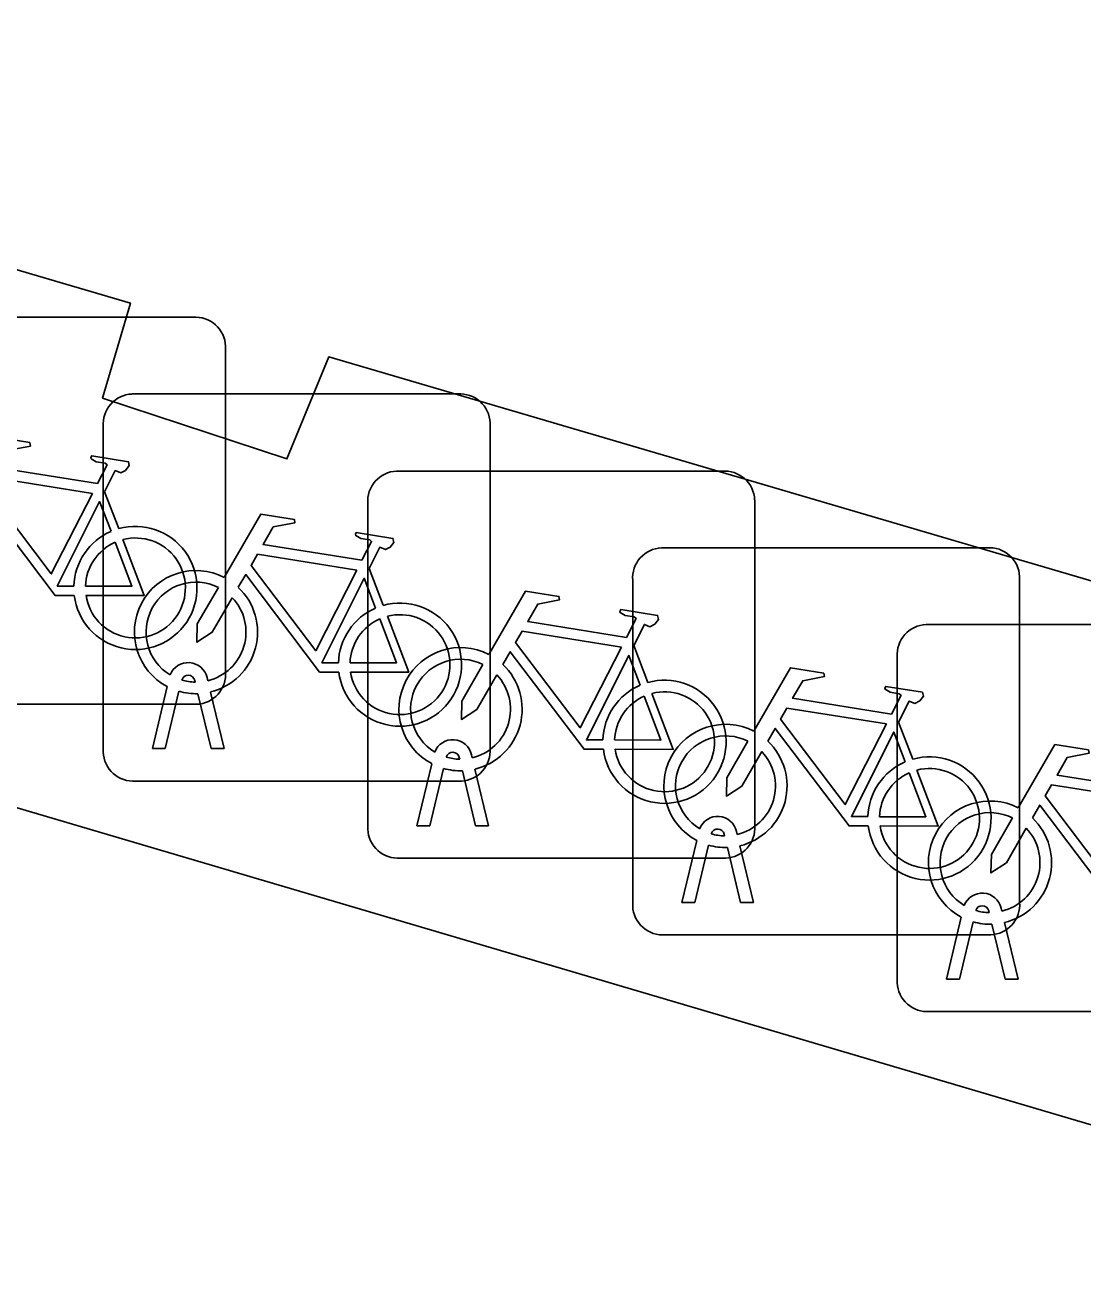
# Model space of a CAD drawing. Extents: x 161772 to 163126, y 383092 to 383917.
# Drawn here: x 163024.452 to 163027.183, y 383666.177 to 383669.425 of the extents above; entities that cross this region are included whole.
import ezdxf

# ---------------------------------------------------------------- set-up
doc = ezdxf.new("R2010")
doc.units = 0
for name, color, linetype in [('IMGEO_Erf', 7, 'Continuous'), ('IMGEO_Fietsenrek', 7, 'Continuous'), ('IMGEO_Pand', 7, 'Continuous'), ('IMGEO_Voetpad_open', 7, 'Continuous')]:
    doc.layers.add(name, color=color, linetype=linetype)

msp = doc.modelspace()

# ---------------------------------------------------------------- linework, layer by layer
at = {"layer": 'IMGEO_Erf'}
for points in [[(162987.675, 383678.251), (163042.67, 383662.024)], [(163036.67, 383665.206), (163031.122, 383666.836), (163031.043, 383666.569), (163030.672, 383666.679), (163030.751, 383666.949), (163025.236, 383668.569), (163025.128, 383668.306), (163024.652, 383668.463), (163024.724, 383668.708), (163019.196, 383670.333), (163019.125, 383670.09), (163018.79, 383670.188), (163018.873, 383670.469), (163013.258, 383672.119), (163013.179, 383671.851), (163012.778, 383671.969), (163012.866, 383672.27), (163007.28, 383673.912), (163007.206, 383673.662), (163006.811, 383673.778), (163006.882, 383674.017), (163001.362, 383675.639)]]:
    msp.add_lwpolyline(points, dxfattribs=at)
at = {"layer": 'IMGEO_Fietsenrek'}
for p, q in [((163024.0449, 383668.6715), (163024.8858, 383668.6715)), ((163024.8858, 383668.6715), (163024.0449, 383668.6715)), ((163024.9695, 383668.5971), (163024.9695, 383667.7562)), ((163024.9695, 383667.7562), (163024.9695, 383668.5971)), ((163024.7279, 383668.4735), (163025.5688, 383668.4735)), ((163025.5688, 383668.4735), (163024.7279, 383668.4735)), ((163025.6525, 383668.3991), (163025.6525, 383667.5582)), ((163025.6525, 383667.5582), (163025.6525, 383668.3991)), ((163024.6535, 383667.5489), (163024.6535, 383668.3898)), ((163024.6535, 383668.3898), (163024.6535, 383667.5489)), ((163025.4109, 383668.2745), (163026.2518, 383668.2745)), ((163026.2518, 383668.2745), (163025.4109, 383668.2745)), ((163024.6572, 383668.2212), (163024.6935, 383668.126)), ((163025.3365, 383667.3499), (163025.3365, 383668.1908)), ((163025.3365, 383668.1908), (163025.3365, 383667.3499)), ((163026.3355, 383668.2001), (163026.3355, 383667.3592)), ((163026.3355, 383667.3592), (163026.3355, 383668.2001)), ((163026.0949, 383668.0765), (163026.9358, 383668.0765)), ((163026.9358, 383668.0765), (163026.0949, 383668.0765)), ((163025.3402, 383668.0232), (163025.3765, 383667.928)), ((163026.0205, 383667.1519), (163026.0205, 383667.9928)), ((163026.0205, 383667.9928), (163026.0205, 383667.1519)), ((163027.0195, 383668.0021), (163027.0195, 383667.1612)), ((163027.0195, 383667.1612), (163027.0195, 383668.0021)), ((163026.7779, 383667.8785), (163027.6188, 383667.8785)), ((163027.6188, 383667.8785), (163026.7779, 383667.8785)), ((163026.0232, 383667.8242), (163026.0595, 383667.729)), ((163026.7035, 383666.9539), (163026.7035, 383667.7948)), ((163026.7035, 383667.7948), (163026.7035, 383666.9539)), ((163024.7805, 383667.5583), (163024.8188, 383667.7183)), ((163024.8909, 383667.7299), (163024.8899, 383667.7342)), ((163024.9216, 383667.7414), (163024.9234, 383667.7335)), ((163024.8492, 383667.7061), (163024.8139, 383667.5583)), ((163024.932, 383667.5583), (163024.8981, 383667.7)), ((163024.9304, 383667.7043), (163024.9654, 383667.5583)), ((163024.8951, 383667.6725), (163024.0542, 383667.6725)), ((163024.0542, 383667.6725), (163024.8951, 383667.6725)), ((163026.7072, 383667.6262), (163026.7435, 383667.531)), ((163024.8139, 383667.5583), (163024.7805, 383667.5583)), ((163024.9654, 383667.5583), (163024.932, 383667.5583)), ((163025.4635, 383667.3593), (163025.5018, 383667.5193)), ((163025.5739, 383667.5309), (163025.5729, 383667.5352)), ((163025.6046, 383667.5424), (163025.6064, 383667.5345)), ((163025.5322, 383667.5071), (163025.4969, 383667.3593)), ((163025.615, 383667.3593), (163025.5811, 383667.501)), ((163025.6134, 383667.5053), (163025.6484, 383667.3593)), ((163025.5781, 383667.4745), (163024.7372, 383667.4745)), ((163024.7372, 383667.4745), (163025.5781, 383667.4745)), ((163025.4969, 383667.3593), (163025.4635, 383667.3593)), ((163025.6484, 383667.3593), (163025.615, 383667.3593)), ((163026.2579, 383667.3329), (163026.2569, 383667.3372)), ((163026.2886, 383667.3444), (163026.2904, 383667.3365)), ((163026.1475, 383667.1613), (163026.1858, 383667.3213)), ((163026.2162, 383667.3091), (163026.1809, 383667.1613)), ((163026.299, 383667.1613), (163026.2651, 383667.303)), ((163026.2974, 383667.3073), (163026.3324, 383667.1613)), ((163026.2611, 383667.2755), (163025.4202, 383667.2755)), ((163025.4202, 383667.2755), (163026.2611, 383667.2755)), ((163026.1809, 383667.1613), (163026.1475, 383667.1613)), ((163026.3324, 383667.1613), (163026.299, 383667.1613)), ((163026.9409, 383667.1349), (163026.9399, 383667.1392)), ((163026.9716, 383667.1464), (163026.9734, 383667.1385)), ((163026.8305, 383666.9633), (163026.8688, 383667.1233)), ((163026.8992, 383667.1111), (163026.8639, 383666.9633)), ((163026.982, 383666.9633), (163026.9481, 383667.105)), ((163026.9804, 383667.1093), (163027.0154, 383666.9633)), ((163026.9451, 383667.0775), (163026.1042, 383667.0775)), ((163026.1042, 383667.0775), (163026.9451, 383667.0775)), ((163026.8639, 383666.9633), (163026.8305, 383666.9633)), ((163027.0154, 383666.9633), (163026.982, 383666.9633)), ((163027.6281, 383666.8795), (163026.7872, 383666.8795)), ((163026.7872, 383666.8795), (163027.6281, 383666.8795))]:
    msp.add_line(p, q, dxfattribs=at)
for points in [[(163024.2831, 383668.1982), (163024.3778, 383668.3617), (163024.464, 383668.3479), (163024.4657, 383668.3392), (163024.4096, 383668.3283), (163024.3834, 383668.283), (163024.6386, 383668.2422)], [(163024.6386, 383668.2422), (163024.6636, 383668.291), (163024.6585, 383668.295), (163024.6353, 383668.2987), (163024.6226, 383668.3062), (163024.6216, 383668.3093), (163024.6238, 383668.3139), (163024.7186, 383668.2988), (163024.7209, 383668.2885), (163024.7115, 383668.2761), (163024.6991, 383668.2697), (163024.6846, 383668.2759), (163024.6572, 383668.2212)], [(163024.6257, 383668.217), (163024.3689, 383668.258), (163024.3522, 383668.2292), (163024.5192, 383668.0089), (163024.6257, 383668.217)], [(163024.5788, 383667.9535), (163024.5291, 383667.9536), (163024.3384, 383668.2053), (163024.3194, 383668.1725)], [(163024.6737, 383668.119), (163024.6444, 383668.1958), (163024.535, 383667.9777), (163024.5777, 383667.9776)], [(163024.9661, 383668.0002), (163025.0608, 383668.1637), (163025.147, 383668.1499), (163025.1487, 383668.1412), (163025.0926, 383668.1303), (163025.0664, 383668.085), (163025.3216, 383668.0442)], [(163025.3216, 383668.0442), (163025.3466, 383668.093), (163025.3415, 383668.097), (163025.3183, 383668.1007), (163025.3056, 383668.1082), (163025.3046, 383668.1113), (163025.3068, 383668.1159), (163025.4016, 383668.1008), (163025.4039, 383668.0905), (163025.3945, 383668.0781), (163025.3821, 383668.0717), (163025.3676, 383668.0779), (163025.3402, 383668.0232)], [(163024.6077, 383667.9775), (163024.7276, 383667.9773), (163024.6844, 383668.0909)], [(163024.7042, 383668.0978), (163024.7592, 383667.9532), (163024.6091, 383667.9535)], [(163025.3087, 383668.019), (163025.0519, 383668.06), (163025.0352, 383668.0312), (163025.2022, 383667.8109), (163025.3087, 383668.019)], [(163025.2618, 383667.7555), (163025.2121, 383667.7556), (163025.0214, 383668.0073), (163025.0024, 383667.9745)], [(163024.9868, 383667.9477), (163024.9352, 383667.8585), (163024.8953, 383667.8325), (163024.8965, 383667.88), (163024.951, 383667.9742)], [(163025.3567, 383667.921), (163025.3274, 383667.9978), (163025.218, 383667.7797), (163025.2607, 383667.7796)], [(163025.6491, 383667.8012), (163025.7438, 383667.9647), (163025.83, 383667.9509), (163025.8317, 383667.9422), (163025.7756, 383667.9313), (163025.7494, 383667.886), (163026.0046, 383667.8452)], [(163026.0046, 383667.8452), (163026.0296, 383667.894), (163026.0245, 383667.898), (163026.0013, 383667.9017), (163025.9886, 383667.9092), (163025.9876, 383667.9123), (163025.9898, 383667.9169), (163026.0846, 383667.9018), (163026.0869, 383667.8915), (163026.0775, 383667.8791), (163026.0651, 383667.8727), (163026.0506, 383667.8789), (163026.0232, 383667.8242)], [(163025.2907, 383667.7795), (163025.4106, 383667.7793), (163025.3674, 383667.8929)], [(163025.3872, 383667.8998), (163025.4422, 383667.7552), (163025.2921, 383667.7555)], [(163025.9917, 383667.82), (163025.7349, 383667.861), (163025.7182, 383667.8322), (163025.8852, 383667.6119), (163025.9917, 383667.82)], [(163025.9448, 383667.5565), (163025.8951, 383667.5566), (163025.7044, 383667.8083), (163025.6854, 383667.7755)], [(163026.0397, 383667.722), (163026.0104, 383667.7988), (163025.901, 383667.5807), (163025.9437, 383667.5806)], [(163025.6698, 383667.7487), (163025.6182, 383667.6595), (163025.5783, 383667.6335), (163025.5795, 383667.681), (163025.634, 383667.7752)], [(163026.3331, 383667.6032), (163026.4278, 383667.7667), (163026.514, 383667.7529), (163026.5157, 383667.7442), (163026.4596, 383667.7333), (163026.4334, 383667.688), (163026.6886, 383667.6472)], [(163026.6886, 383667.6472), (163026.7136, 383667.696), (163026.7085, 383667.7), (163026.6853, 383667.7037), (163026.6726, 383667.7112), (163026.6716, 383667.7143), (163026.6738, 383667.7189), (163026.7686, 383667.7038), (163026.7709, 383667.6935), (163026.7615, 383667.6811), (163026.7491, 383667.6747), (163026.7346, 383667.6809), (163026.7072, 383667.6262)], [(163025.9737, 383667.5805), (163026.0936, 383667.5803), (163026.0504, 383667.6939)], [(163026.0702, 383667.7008), (163026.1252, 383667.5562), (163025.9751, 383667.5565)], [(163026.6757, 383667.622), (163026.4189, 383667.663), (163026.4022, 383667.6342), (163026.5692, 383667.4139), (163026.6757, 383667.622)], [(163026.6288, 383667.3585), (163026.5791, 383667.3586), (163026.3884, 383667.6103), (163026.3694, 383667.5775)], [(163026.7237, 383667.524), (163026.6944, 383667.6008), (163026.585, 383667.3827), (163026.6277, 383667.3826)], [(163026.3538, 383667.5507), (163026.3022, 383667.4615), (163026.2623, 383667.4355), (163026.2635, 383667.483), (163026.318, 383667.5772)], [(163027.0161, 383667.4052), (163027.1108, 383667.5687), (163027.197, 383667.5549), (163027.1987, 383667.5462), (163027.1426, 383667.5353), (163027.1164, 383667.49), (163027.3716, 383667.4492)], [(163026.6577, 383667.3825), (163026.7776, 383667.3823), (163026.7344, 383667.4959)], [(163026.7542, 383667.5028), (163026.8092, 383667.3582), (163026.6591, 383667.3585)], [(163027.3587, 383667.424), (163027.1019, 383667.465), (163027.0852, 383667.4362), (163027.2522, 383667.2159), (163027.3587, 383667.424)], [(163027.3118, 383667.1605), (163027.2621, 383667.1606), (163027.0714, 383667.4123), (163027.0524, 383667.3795)], [(163027.0368, 383667.3527), (163026.9852, 383667.2635), (163026.9453, 383667.2375), (163026.9465, 383667.285), (163027.001, 383667.3792)]]:
    msp.add_lwpolyline(points, dxfattribs=at)
for centre, radius, start, end in [((163024.8916, 383668.5938), 0.0779, 2.4484, 94.2845), ((163024.8916, 383668.5938), 0.0779, 2.4484, 94.2845), ((163024.7312, 383668.3956), 0.0779, 92.4484, 184.2845), ((163024.7312, 383668.3956), 0.0779, 92.4484, 184.2845), ((163025.5746, 383668.3958), 0.0779, 2.4484, 94.2845), ((163025.5746, 383668.3958), 0.0779, 2.4484, 94.2845), ((163025.4142, 383668.1966), 0.0779, 92.4484, 184.2845), ((163025.4142, 383668.1966), 0.0779, 92.4484, 184.2845), ((163026.2576, 383668.1968), 0.0779, 2.4484, 94.2845), ((163026.2576, 383668.1968), 0.0779, 2.4484, 94.2845), ((163024.7367, 383667.9729), 0.159, 113.3408, 178.3217), ((163024.7367, 383667.9729), 0.159, 187.0065, 105.7708), ((163024.7367, 383667.9729), 0.129, 113.923, 177.9556), ((163024.7367, 383667.9729), 0.129, 188.6715, 104.5883), ((163026.0982, 383667.9986), 0.0779, 92.4484, 184.2845), ((163026.0982, 383667.9986), 0.0779, 92.4484, 184.2845), ((163026.9416, 383667.9988), 0.0779, 2.4484, 94.2845), ((163026.9416, 383667.9988), 0.0779, 2.4484, 94.2845), ((163024.8931, 383667.8589), 0.159, 62.6766, 242.1369), ((163024.8931, 383667.8589), 0.129, 63.3192, 238.903), ((163024.8931, 383667.8589), 0.159, 283.5766, 46.6042), ((163024.8931, 383667.8589), 0.129, 283.6043, 43.4302), ((163025.4197, 383667.7749), 0.159, 113.3408, 178.3217), ((163025.4197, 383667.7749), 0.159, 187.0065, 105.7708), ((163025.4197, 383667.7749), 0.129, 113.923, 177.9556), ((163025.4197, 383667.7749), 0.129, 188.6715, 104.5883), ((163026.7812, 383667.8006), 0.0779, 92.4484, 184.2845), ((163026.7812, 383667.8006), 0.0779, 92.4484, 184.2845), ((163025.5761, 383667.6599), 0.159, 62.6766, 242.1369), ((163024.8729, 383667.7303), 0.0499, 12.8025, 158.6934), ((163025.5761, 383667.6599), 0.129, 63.3192, 238.903), ((163024.8729, 383667.7303), 0.0174, 12.8025, 163.4502), ((163024.8918, 383667.7504), 0.0779, 272.4484, 4.2845), ((163024.8918, 383667.7504), 0.0779, 272.4484, 4.2845), ((163025.5761, 383667.6599), 0.129, 283.6043, 43.4302), ((163025.5761, 383667.6599), 0.159, 283.5766, 46.6042), ((163024.8931, 383667.8589), 0.129, 253.415, 269.0204), ((163026.1027, 383667.5759), 0.159, 113.3408, 178.3217), ((163026.1027, 383667.5759), 0.159, 187.0065, 105.7708), ((163024.8931, 383667.8589), 0.159, 253.9967, 271.7867), ((163026.1027, 383667.5759), 0.129, 113.923, 177.9556), ((163026.1027, 383667.5759), 0.129, 188.6715, 104.5883), ((163026.2601, 383667.4619), 0.159, 62.6766, 242.1369), ((163026.2601, 383667.4619), 0.129, 63.3192, 238.903), ((163025.5559, 383667.5313), 0.0499, 12.8025, 158.6934), ((163025.5748, 383667.5524), 0.0779, 272.4484, 4.2845), ((163025.5748, 383667.5524), 0.0779, 272.4484, 4.2845), ((163026.2601, 383667.4619), 0.159, 283.5766, 46.6042), ((163024.7314, 383667.5522), 0.0779, 182.4484, 274.2845), ((163024.7314, 383667.5522), 0.0779, 182.4484, 274.2845), ((163025.5559, 383667.5313), 0.0174, 12.8025, 163.4502), ((163025.5761, 383667.6599), 0.129, 253.415, 269.0204), ((163026.2601, 383667.4619), 0.129, 283.6043, 43.4302), ((163026.7867, 383667.3779), 0.159, 113.3408, 178.3217), ((163026.7867, 383667.3779), 0.159, 187.0065, 105.7708), ((163025.5761, 383667.6599), 0.159, 253.9967, 271.7867), ((163026.7867, 383667.3779), 0.129, 113.923, 177.9556), ((163026.7867, 383667.3779), 0.129, 188.6715, 104.5883), ((163026.9431, 383667.2639), 0.159, 62.6766, 242.1369), ((163026.9431, 383667.2639), 0.129, 63.3192, 238.903), ((163026.2399, 383667.3333), 0.0499, 12.8025, 158.6934), ((163026.2578, 383667.3534), 0.0779, 272.4484, 4.2845), ((163026.2578, 383667.3534), 0.0779, 272.4484, 4.2845), ((163026.9431, 383667.2639), 0.159, 283.5766, 46.6042), ((163025.4144, 383667.3532), 0.0779, 182.4484, 274.2845), ((163025.4144, 383667.3532), 0.0779, 182.4484, 274.2845), ((163026.2399, 383667.3333), 0.0174, 12.8025, 163.4502), ((163026.2601, 383667.4619), 0.129, 253.415, 269.0204), ((163026.9431, 383667.2639), 0.129, 283.6043, 43.4302), ((163026.2601, 383667.4619), 0.159, 253.9967, 271.7867), ((163026.9229, 383667.1353), 0.0499, 12.8025, 158.6934), ((163026.0984, 383667.1552), 0.0779, 182.4484, 274.2845), ((163026.0984, 383667.1552), 0.0779, 182.4484, 274.2845), ((163026.9229, 383667.1353), 0.0174, 12.8025, 163.4502), ((163026.9431, 383667.2639), 0.129, 253.415, 269.0204), ((163026.9418, 383667.1554), 0.0779, 272.4484, 4.2845), ((163026.9418, 383667.1554), 0.0779, 272.4484, 4.2845), ((163026.9431, 383667.2639), 0.159, 253.9967, 271.7867), ((163026.7814, 383666.9572), 0.0779, 182.4484, 274.2845), ((163026.7814, 383666.9572), 0.0779, 182.4484, 274.2845)]:
    msp.add_arc(centre, radius, start, end, dxfattribs=at)
at = {"layer": 'IMGEO_Pand'}
msp.add_lwpolyline([(163001.362, 383675.639), (163006.882, 383674.017), (163006.811, 383673.778), (163007.206, 383673.662), (163007.28, 383673.912), (163012.866, 383672.27), (163012.778, 383671.969), (163013.179, 383671.851), (163013.258, 383672.119), (163018.873, 383670.469), (163018.79, 383670.188), (163019.125, 383670.09), (163019.196, 383670.333), (163024.724, 383668.708), (163024.652, 383668.463), (163025.128, 383668.306), (163025.236, 383668.569), (163030.751, 383666.949), (163030.672, 383666.679), (163031.043, 383666.569), (163031.122, 383666.836), (163036.67, 383665.206)], dxfattribs=at)
at = {"layer": 'IMGEO_Voetpad_open'}
msp.add_lwpolyline([(163042.936, 383662.935), (163042.67, 383662.024), (162987.675, 383678.251), (162985.885, 383679.89), (162980.972, 383681.299), (162961.892, 383686.897), (162945.013, 383691.788), (162939.867, 383693.265), (162934.573, 383694.806)], dxfattribs=at)

doc.saveas('drawing.dxf')
